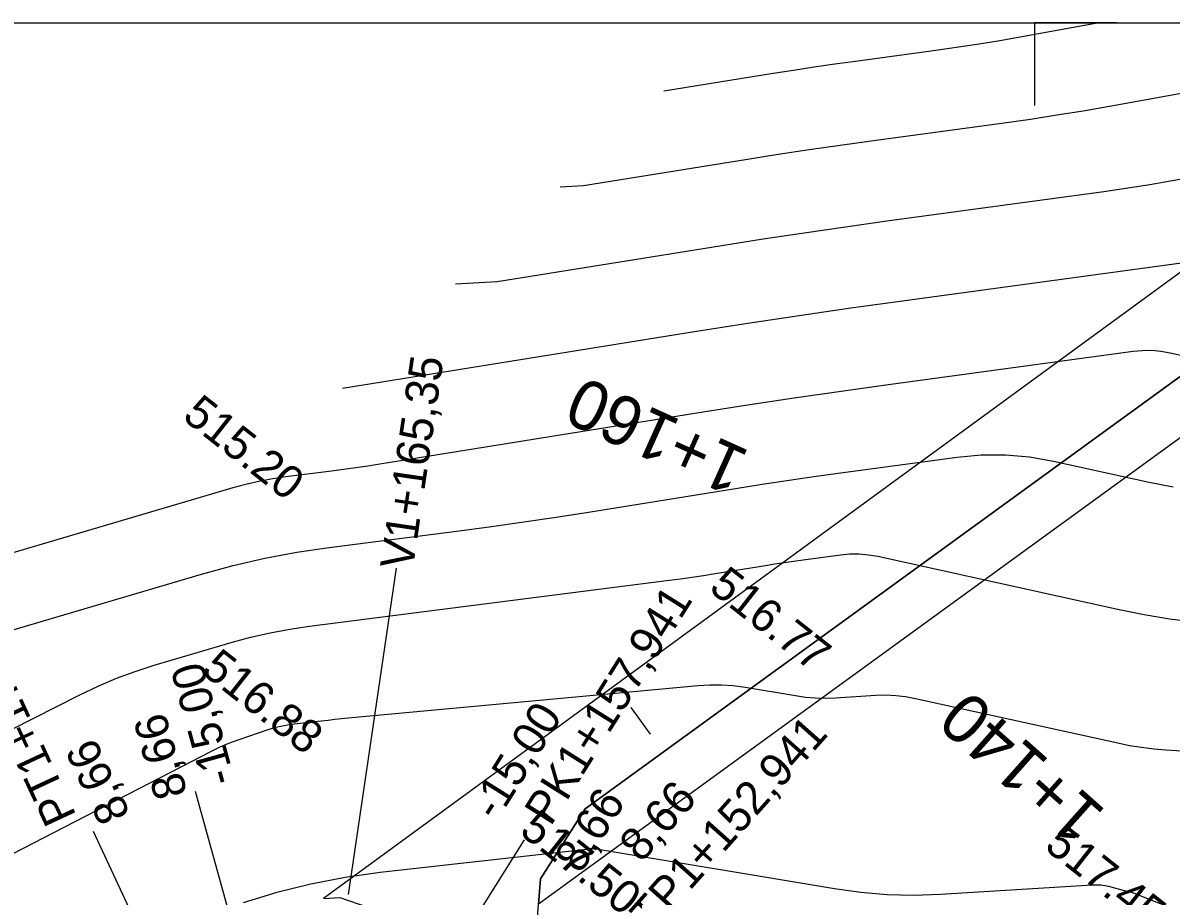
# Model space of a CAD drawing. Extents: x -636600 to -628587, y -1090963 to -1085869.
# Drawn here: x -629488.6 to -629419, y -1089611.9 to -1089558.9 of the extents above; entities that cross this region are included whole.
import ezdxf

# ---------------------------------------------------------------- set-up
doc = ezdxf.new("R2010")
doc.units = 0
for name, color, linetype in [('01_PARCELY_NÁVRH_PC', 7, 'Continuous'), ('08_LEGENDA_HV', 7, 'Continuous'), ('Ex_Major Contours', 7, 'Continuous'), ('Ex_Minor Contours', 7, 'Continuous'), ('HEKTOMETRY20', 7, 'Continuous'), ('HL_BODY', 7, 'Continuous'), ('koty_vše', 7, 'Continuous'), ('POLOMERY', 7, 'Continuous'), ('VRCHOLY', 7, 'Continuous')]:
    doc.layers.add(name, color=color, linetype=linetype)

msp = doc.modelspace()

# ---------------------------------------------------------------- linework, layer by layer
at = {"layer": '01_PARCELY_NÁVRH_PC'}
for points in [[(-629397.709, -1089558.932), (-629470.371, -1089612.036), (-629469.387, -1089611.971), (-629462.999, -1089614.168), (-629455.586, -1089620.364), (-629457.608, -1089615.754), (-629457.224, -1089610.834), (-629454.513, -1089606.594), (-629388.928, -1089558.932)], [(-629388.928, -1089558.932), (-629454.513, -1089606.594), (-629457.224, -1089610.834), (-629457.343, -1089612.36), (-629383.825, -1089558.932)]]:
    msp.add_lwpolyline(points, dxfattribs=at)
at = {"layer": '08_LEGENDA_HV'}
msp.add_line((-629847.268, -1089558.932), (-629007.268, -1089558.932), dxfattribs=at)
msp.add_lwpolyline([(-629422.268, -1089558.932), (-629427.268, -1089558.932), (-629427.268, -1089563.932)], dxfattribs=at)
at = {"layer": 'Ex_Major Contours'}
for points in [[(-629469.225, -1089581.075), (-629447.769, -1089577.63), (-629444.649, -1089577.139), (-629441.527, -1089576.666), (-629438.402, -1089576.213), (-629435.274, -1089575.777), (-629417.014, -1089573.292)], [(-629406.004, -1089617.721), (-629420.856, -1089611.862), (-629421.088, -1089611.774), (-629421.323, -1089611.695), (-629421.56, -1089611.622), (-629421.799, -1089611.558), (-629422.762, -1089611.314), (-629423.004, -1089611.262), (-629423.247, -1089611.23), (-629423.493, -1089611.217), (-629423.74, -1089611.222), (-629432.96, -1089611.788), (-629434.577, -1089611.842), (-629436.189, -1089611.804), (-629437.796, -1089611.674), (-629439.398, -1089611.452), (-629453.961, -1089609.016), (-629453.984, -1089609.013), (-629454.007, -1089609.011), (-629454.03, -1089609.011), (-629454.053, -1089609.012), (-629454.146, -1089609.021), (-629454.17, -1089609.023), (-629454.193, -1089609.026), (-629454.216, -1089609.028), (-629454.239, -1089609.031), (-629466.948, -1089610.463), (-629469.061, -1089610.758), (-629471.15, -1089611.163), (-629473.215, -1089611.678), (-629475.255, -1089612.304)]]:
    msp.add_lwpolyline(points, dxfattribs=at)
at = {"layer": 'Ex_Minor Contours'}
for points in [[(-629423.342, -1089558.932), (-629428.126, -1089559.794), (-629429.37, -1089560.012), (-629430.617, -1089560.216), (-629431.865, -1089560.406), (-629433.116, -1089560.583), (-629438.123, -1089561.265), (-629439.374, -1089561.439), (-629440.624, -1089561.621), (-629441.873, -1089561.81), (-629443.121, -1089562.006), (-629449.733, -1089563.068)], [(-629416.356, -1089562.847), (-629422.723, -1089563.995), (-629424.317, -1089564.273), (-629425.913, -1089564.534), (-629427.512, -1089564.778), (-629429.113, -1089565.005), (-629437.173, -1089566.102), (-629439.05, -1089566.364), (-629440.925, -1089566.636), (-629442.799, -1089566.919), (-629444.67, -1089567.214), (-629454.603, -1089568.809), (-629456.03, -1089568.885)], [(-629462.374, -1089574.746), (-629459.85, -1089574.61), (-629446.22, -1089572.422), (-629443.724, -1089572.029), (-629441.226, -1089571.651), (-629438.726, -1089571.288), (-629436.223, -1089570.94), (-629423.063, -1089569.148), (-629422.134, -1089569.017), (-629421.206, -1089568.875), (-629420.279, -1089568.723), (-629419.354, -1089568.562), (-629415.657, -1089567.895)], [(-629508.036, -1089596.598), (-629475.722, -1089587.075), (-629475.008, -1089586.88), (-629474.288, -1089586.714), (-629473.562, -1089586.577), (-629472.83, -1089586.468), (-629469.89, -1089586.093), (-629469.155, -1089585.996), (-629468.421, -1089585.893), (-629467.688, -1089585.785), (-629466.956, -1089585.67), (-629447.236, -1089582.504), (-629444.534, -1089582.079), (-629441.83, -1089581.669), (-629439.123, -1089581.276), (-629436.414, -1089580.899), (-629421.274, -1089578.838), (-629420.714, -1089578.787), (-629420.156, -1089578.785), (-629419.6, -1089578.832), (-629419.046, -1089578.93), (-629416.833, -1089579.418)], [(-629492.716, -1089596.764), (-629477.776, -1089592.361), (-629475.864, -1089591.839), (-629473.936, -1089591.394), (-629471.992, -1089591.026), (-629470.032, -1089590.736), (-629462.159, -1089589.73), (-629460.191, -1089589.471), (-629458.226, -1089589.196), (-629456.264, -1089588.905), (-629454.303, -1089588.598), (-629445.405, -1089587.169), (-629443.77, -1089586.912), (-629442.133, -1089586.664), (-629440.496, -1089586.426), (-629438.857, -1089586.198), (-629431.961, -1089585.26), (-629430.492, -1089585.124), (-629429.028, -1089585.119), (-629427.569, -1089585.244), (-629426.115, -1089585.499), (-629420.312, -1089586.78), (-629418.858, -1089587.073)], [(-629503.346, -1089608.901), (-629485.142, -1089599.673), (-629484.047, -1089599.149), (-629482.932, -1089598.676), (-629481.795, -1089598.255), (-629480.639, -1089597.885), (-629475.972, -1089596.51), (-629474.8, -1089596.19), (-629473.618, -1089595.917), (-629472.426, -1089595.692), (-629471.225, -1089595.514), (-629449.427, -1089592.729), (-629448.726, -1089592.636), (-629448.026, -1089592.538), (-629447.326, -1089592.434), (-629446.628, -1089592.325), (-629443.573, -1089591.835), (-629443.006, -1089591.745), (-629442.437, -1089591.659), (-629441.869, -1089591.577), (-629441.299, -1089591.498), (-629439.021, -1089591.188), (-629438.453, -1089591.135), (-629437.887, -1089591.133), (-629437.322, -1089591.182), (-629436.76, -1089591.28), (-629422.133, -1089594.509), (-629420.61, -1089594.815), (-629419.077, -1089595.063), (-629417.537, -1089595.252)], [(-629416.353, -1089603.227), (-629419.302, -1089603.035), (-629420.038, -1089602.973), (-629420.769, -1089602.883), (-629421.497, -1089602.766), (-629422.22, -1089602.62), (-629434.48, -1089599.914), (-629435.079, -1089599.803), (-629435.681, -1089599.735), (-629436.287, -1089599.709), (-629436.895, -1089599.725), (-629439.337, -1089599.875), (-629439.947, -1089599.895), (-629440.555, -1089599.881), (-629441.161, -1089599.832), (-629441.765, -1089599.748), (-629444.816, -1089599.238), (-629445.527, -1089599.142), (-629446.239, -1089599.093), (-629446.953, -1089599.09), (-629447.669, -1089599.134), (-629468.877, -1089601.105), (-629469.286, -1089601.144), (-629469.695, -1089601.185), (-629470.104, -1089601.228), (-629470.513, -1089601.273), (-629472.148, -1089601.457), (-629472.554, -1089601.514), (-629472.956, -1089601.592), (-629473.353, -1089601.691), (-629473.745, -1089601.811), (-629475.504, -1089602.402), (-629475.924, -1089602.552), (-629476.337, -1089602.717), (-629476.744, -1089602.898), (-629477.144, -1089603.095), (-629497.577, -1089613.626)]]:
    msp.add_lwpolyline(points, dxfattribs=at)
at = {"layer": 'HEKTOMETRY20'}
msp.add_lwpolyline([(-629451.746, -1089600.455), (-629450.567, -1089602.07)], dxfattribs=at)
at = {"layer": 'POLOMERY'}
for points in [[(-629475.465, -1089615.183), (-629478.129, -1089605.545)], [(-629480.101, -1089617.04), (-629484.327, -1089607.977)], [(-629463.495, -1089616.935), (-629458.18, -1089608.464)]]:
    msp.add_lwpolyline(points, dxfattribs=at)
at = {"layer": 'VRCHOLY'}
msp.add_lwpolyline([(-629468.856, -1089611.795), (-629465.96, -1089592.006)], dxfattribs=at)

# ---------------------------------------------------------------- texts
at = {"layer": 'HEKTOMETRY20'}
for s, rotation, p in [('1+160', 155.75884, (-629444.43, -1089584.943)), ('1+140', 138.34462, (-629422.852, -1089606.761))]:
    msp.add_text(s, height=3, rotation=rotation, dxfattribs=at).set_placement(p)
at = {"layer": 'HL_BODY'}
for s, rotation, p in [('PT1+175,393', 115.00474, (-629485.339, -1089607.004)), ('PK1+157,941', 57.89392, (-629456.604, -1089607.706)), ('TP1+152,941', 48.34462, (-629450.439, -1089614.149))]:
    msp.add_text(s, height=2, rotation=rotation, dxfattribs=at).set_placement(p)
at = {"layer": 'koty_vše'}
for s, p in [('515.20', (-629479.008, -1089582.913)), ('516.77', (-629447.084, -1089593.325)), ('516.88', (-629477.866, -1089598.323)), ('517.50', (-629458.575, -1089608.079)), ('517.45', (-629426.742, -1089608.993))]:
    msp.add_text(s, height=2, rotation=321.72649, dxfattribs=at).set_placement(p)
at = {"layer": 'POLOMERY'}
for s, rotation, p in [('-15,00', 105.45544, (-629475.72, -1089604.879)), ('-15,00', 57.89392, (-629459.874, -1089607.401)), ('8,66', 105.45544, (-629478.611, -1089605.678)), ('8,66', 115.00474, (-629482.062, -1089606.92)), ('8,66', 48.34462, (-629451.108, -1089609.918)), ('8,66', 57.89392, (-629454.792, -1089610.59))]:
    msp.add_text(s, height=2, rotation=rotation, dxfattribs=at).set_placement(p)
at = {"layer": 'VRCHOLY'}
msp.add_text('V1+165,35', height=2, rotation=81.67468, dxfattribs=at).set_placement((-629464.97, -1089592.15))

doc.saveas('drawing.dxf')
